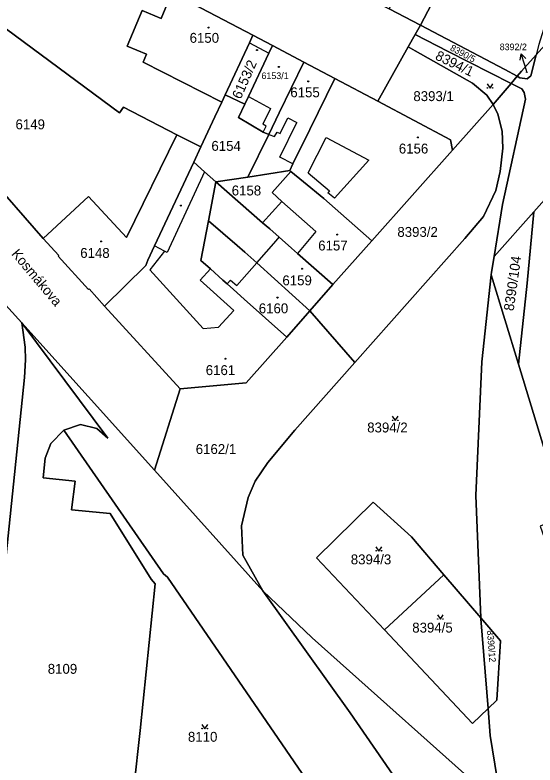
# Model space of a CAD drawing. Extents: x -596233 to -595156, y -1161235 to -1159375.
# Drawn here: x -595716.4 to -595627, y -1160032.8 to -1159904 of the extents above; entities that cross this region are included whole.
import ezdxf

# ---------------------------------------------------------------- set-up
doc = ezdxf.new("R2010")
doc.units = 0
for name, color, linetype in [('KN_CAR_KR', 7, 'Continuous'), ('KN_KULTURY', 7, 'Continuous'), ('KN_PARC_CIS_POM', 7, 'Continuous'), ('KN_PARC_CIS_POZ', 7, 'Continuous'), ('KN_PARC_CIS_STAV', 7, 'Continuous'), ('KN_PARC_PLOCHA', 7, 'Continuous'), ('KN_ULICE', 7, 'Continuous'), ('PARC_C_SIPKA', 7, 'Continuous'), ('parcely_l', 7, 'Continuous')]:
    doc.layers.add(name, color=color, linetype=linetype)

msp = doc.modelspace()

# ---------------------------------------------------------------- linework, layer by layer
at = {"layer": 'KN_CAR_KR'}
for points in [[(-595676.08, -1159908.78), (-595672.72, -1159910.56)], [(-595676.24, -1159918.02), (-595672.45, -1159920.06)], [(-595672.45, -1159920.06), (-595673.77, -1159922.77)], [(-595670.8, -1159924.37), (-595669.47, -1159921.67)], [(-595669.47, -1159921.67), (-595667.91, -1159922.51)], [(-595673.17, -1159923.1), (-595673.77, -1159922.77)], [(-595673.74, -1159924.13), (-595673.17, -1159923.1)], [(-595670.85, -1159928.46), (-595667.91, -1159922.51)], [(-595672.72, -1159924.53), (-595671.76, -1159924.91)], [(-595671.76, -1159924.91), (-595671.32, -1159924.14)], [(-595671.32, -1159924.14), (-595670.8, -1159924.37)], [(-595665.99, -1159931.13), (-595662.9, -1159925.07)], [(-595662.9, -1159925.07), (-595655.57, -1159928.98)], [(-595668.59, -1159929.58), (-595670.85, -1159928.46)], [(-595661.43, -1159935.48), (-595655.57, -1159928.98)], [(-595683.77, -1159930.98), (-595690.19, -1159944.82)], [(-595665.99, -1159931.13), (-595662.32, -1159934.22)], [(-595662.32, -1159934.22), (-595662.58, -1159934.57)], [(-595661.43, -1159935.48), (-595662.58, -1159934.57)], [(-595670.48, -1159936.02), (-595664.66, -1159941.22)], [(-595664.66, -1159941.22), (-595667.81, -1159944.96)], [(-595671.5, -1159942.82), (-595670.94, -1159942.19)], [(-595690.64, -1159944.58), (-595692.36, -1159943.68)], [(-595674.79, -1159946.56), (-595671.5, -1159942.82)], [(-595690.64, -1159944.58), (-595693.19, -1159947.78)], [(-595690.19, -1159944.82), (-595690.64, -1159944.58)], [(-595678.22, -1159950.45), (-595674.79, -1159946.56)], [(-595693.19, -1159947.78), (-595684.02, -1159957.85)], [(-595682.77, -1159947.63), (-595684.52, -1159949.55)], [(-595678.78, -1159954.76), (-595684.52, -1159949.55)], [(-595679.92, -1159950.19), (-595679.33, -1159949.54)], [(-595679.33, -1159949.54), (-595678.22, -1159950.45)], [(-595681.38, -1159957.62), (-595678.78, -1159954.76)], [(-595684.02, -1159957.85), (-595681.38, -1159957.62)]]:
    msp.add_lwpolyline(points, dxfattribs=at)
at = {"layer": 'KN_KULTURY'}
for points in [[(-595635.2318, -1159915.8416), (-595634.7318, -1159916.5916), (-595634.2318, -1159915.8416)], [(-595651.5218, -1159972.9216), (-595651.0218, -1159973.6716), (-595650.5218, -1159972.9216)], [(-595654.3318, -1159995.3216), (-595653.8318, -1159996.0716), (-595653.3318, -1159995.3216)], [(-595643.7718, -1160007.0316), (-595643.2718, -1160007.7816), (-595642.7718, -1160007.0316)], [(-595684.2418, -1160025.8416), (-595683.7418, -1160026.5916), (-595683.2418, -1160025.8416)]]:
    msp.add_lwpolyline(points, dxfattribs=at)
for centre, radius in [((-595683.1, -1159906.19), 0.09), ((-595683.1, -1159906.19), 0.0398), ((-595674.77, -1159910.06), 0.09), ((-595674.77, -1159910.06), 0.0398), ((-595671.02, -1159912.95), 0.09), ((-595671.02, -1159912.95), 0.0398), ((-595665.97, -1159915.42), 0.09), ((-595665.97, -1159915.42), 0.0398), ((-595635.182, -1159916.5414), 0.05), ((-595634.2826, -1159916.5414), 0.05), ((-595647.12, -1159925.05), 0.09), ((-595647.12, -1159925.05), 0.0398), ((-595687.84, -1159936.74), 0.09), ((-595687.84, -1159936.74), 0.0398), ((-595701.57, -1159942.9), 0.09), ((-595660.98, -1159941.73), 0.09), ((-595660.98, -1159941.73), 0.0398), ((-595701.57, -1159942.9), 0.0398), ((-595667.03, -1159947.59), 0.09), ((-595667.03, -1159947.59), 0.0398), ((-595671.25, -1159952.56), 0.09), ((-595671.25, -1159952.56), 0.0398), ((-595680.2, -1159963.05), 0.09), ((-595680.2, -1159963.05), 0.0398), ((-595651.472, -1159973.6214), 0.05), ((-595650.5726, -1159973.6214), 0.05), ((-595654.282, -1159996.0214), 0.05), ((-595653.3826, -1159996.0214), 0.05), ((-595643.722, -1160007.7314), 0.05), ((-595642.8226, -1160007.7314), 0.05), ((-595684.192, -1160026.5414), 0.05), ((-595683.2926, -1160026.5414), 0.05)]:
    msp.add_circle(centre, radius, dxfattribs=at)
at = {"layer": 'KN_PARC_PLOCHA'}
for points in [[(-595631.18, -1159876.31), (-595633.63, -1159880.96), (-595636.4, -1159886.23), (-595637.61, -1159888.53), (-595642.25, -1159897.33), (-595646.69, -1159905.75), (-595652.09, -1159902.94), (-595642.8, -1159885.79), (-595640.44, -1159880.6), (-595636.36, -1159873.58)], [(-595699.31, -1159877.81), (-595694.24, -1159880.51), (-595688.67, -1159883.46), (-595683.36, -1159886.29), (-595678.07, -1159889.1), (-595672.13, -1159892.27), (-595663.26, -1159896.99), (-595657.42, -1159900.17), (-595652.09, -1159902.94), (-595646.69, -1159905.75), (-595647.6, -1159907.38), (-595648.79, -1159909.49), (-595654.03, -1159918.84), (-595661.39, -1159914.95), (-595666.75, -1159912.12), (-595672.12, -1159909.29), (-595675.49, -1159907.51), (-595689.4, -1159900.16), (-595711.46, -1159888.65), (-595704.88, -1159874.86)], [(-595689.4, -1159900.16), (-595691.25, -1159904.62), (-595694.53, -1159903.26), (-595697.07, -1159909.38), (-595693.78, -1159910.74), (-595694.35, -1159912.12), (-595680.81, -1159918.98), (-595681.99, -1159921.5), (-595684.41, -1159926.68), (-595688.52, -1159924.6), (-595697.71, -1159919.85), (-595698.42, -1159920.81), (-595719.44, -1159905.29), (-595711.46, -1159888.65)], [(-595675.49, -1159907.51), (-595676.08, -1159908.78), (-595680.23, -1159917.74), (-595680.81, -1159918.98), (-595694.35, -1159912.12), (-595693.78, -1159910.74), (-595697.07, -1159909.38), (-595694.53, -1159903.26), (-595691.25, -1159904.62), (-595689.4, -1159900.16)], [(-595613.1, -1159980.75), (-595623.29, -1159985.44), (-595629.84, -1159963.95), (-595628.33, -1159950.09), (-595627.19, -1159937.8), (-595604.46, -1159912.25), (-595594.31, -1159900.77), (-595601.99, -1159920.05), (-595606.35, -1159931.37), (-595608.02, -1159937.11), (-595609.82, -1159944.94), (-595611.62, -1159957.4)], [(-595688.52, -1159924.6), (-595697.17, -1159942.22), (-595703.72, -1159935.2), (-595711.54, -1159942.38), (-595721.27, -1159931.28), (-595728.07, -1159923.89), (-595721.21, -1159909.11), (-595719.44, -1159905.29), (-595698.42, -1159920.81), (-595697.71, -1159919.85)], [(-595630.07, -1159914.54), (-595631.12, -1159915.77), (-595641.91, -1159910.28), (-595647.6, -1159907.38), (-595646.69, -1159905.75), (-595632.2, -1159913.38)], [(-595672.12, -1159909.29), (-595672.72, -1159910.56), (-595676.24, -1159918.02), (-595676.87, -1159919.31), (-595680.23, -1159917.74), (-595676.08, -1159908.78), (-595675.49, -1159907.51)], [(-595631.12, -1159915.77), (-595634.22, -1159919.42), (-595635.27, -1159917.82), (-595637.72, -1159915.75), (-595647.61, -1159910.16), (-595648.79, -1159909.49), (-595647.6, -1159907.38), (-595641.91, -1159910.28)], [(-595666.75, -1159912.12), (-595670.99, -1159920.85), (-595672.72, -1159924.53), (-595673.74, -1159924.13), (-595677.98, -1159921.62), (-595676.87, -1159919.31), (-595676.24, -1159918.02), (-595672.72, -1159910.56), (-595672.12, -1159909.29)], [(-595634.22, -1159919.42), (-595641.21, -1159927.25), (-595641.53, -1159925.44), (-595654.03, -1159918.84), (-595648.79, -1159909.49), (-595647.61, -1159910.16), (-595637.72, -1159915.75), (-595635.27, -1159917.82)], [(-595630.07, -1159914.54), (-595629.34, -1159913.68), (-595626.82, -1159910.86), (-595627.73, -1159914.45), (-595628.35, -1159914.98), (-595629.59, -1159914.8)], [(-595661.39, -1159914.95), (-595665.69, -1159923.7), (-595668.59, -1159929.58), (-595669.16, -1159930.75), (-595676.35, -1159931.85), (-595672.72, -1159924.53), (-595670.99, -1159920.85), (-595666.75, -1159912.12)], [(-595634.02, -1159945.51), (-595634.46, -1159948.18), (-595634.51, -1159948.65), (-595636.15, -1159963.57), (-595637.16, -1159986.54), (-595636.31, -1160007.55), (-595642.65, -1160000.17), (-595648.25, -1159993.65), (-595654.81, -1159987.68), (-595664.55, -1159997.21), (-595652.87, -1160009.57), (-595637.75, -1160025.67), (-595635.08, -1160023.12), (-595634.71, -1160027.75), (-595632.71, -1160040.02), (-595665.31, -1160010.99), (-595673.76, -1160002.89), (-595677.18, -1159996.79), (-595677.43, -1159991.71), (-595676.31, -1159986.86), (-595675.1, -1159984.08), (-595672.92, -1159980.89), (-595668.26, -1159975.33), (-595657.97, -1159963.7), (-595639.09, -1159942.43), (-595635.85, -1159938.61), (-595633.71, -1159934.18), (-595633.01, -1159930.92), (-595632.55, -1159926.92), (-595632.67, -1159923.99), (-595633.37, -1159921.07), (-595634.22, -1159919.42), (-595631.12, -1159915.77), (-595629.28, -1159916.71), (-595628.86, -1159917.31), (-595628.66, -1159918.46), (-595632.57, -1159936.59)], [(-595654.03, -1159918.84), (-595641.53, -1159925.44), (-595641.21, -1159927.25), (-595655.04, -1159942.78), (-595663.31, -1159935.55), (-595666.79, -1159932.69), (-595668.97, -1159930.91), (-595669.16, -1159930.75), (-595668.59, -1159929.58), (-595665.69, -1159923.7), (-595661.39, -1159914.95)], [(-595676.87, -1159919.31), (-595677.98, -1159921.62), (-595673.74, -1159924.13), (-595672.72, -1159924.53), (-595676.35, -1159931.85), (-595681.86, -1159932.69), (-595683.77, -1159930.98), (-595685.64, -1159929.31), (-595684.41, -1159926.68), (-595681.99, -1159921.5), (-595680.81, -1159918.98), (-595680.23, -1159917.74)], [(-595657.97, -1159963.7), (-595665.71, -1159954.83), (-595661.75, -1159950.32), (-595655.04, -1159942.78), (-595641.21, -1159927.25), (-595634.22, -1159919.42), (-595633.37, -1159921.07), (-595632.67, -1159923.99), (-595632.55, -1159926.92), (-595633.01, -1159930.92), (-595633.71, -1159934.18), (-595635.85, -1159938.61), (-595639.09, -1159942.43)], [(-595684.41, -1159926.68), (-595685.64, -1159929.31), (-595692.36, -1159943.68), (-595693.51, -1159946.14), (-595693.89, -1159947.01), (-595700.95, -1159954.02), (-595703.63, -1159951.06), (-595703.74, -1159951.16), (-595708.93, -1159945.43), (-595708.84, -1159945.34), (-595711.54, -1159942.38), (-595703.72, -1159935.2), (-595697.17, -1159942.22), (-595688.52, -1159924.6)], [(-595681.86, -1159932.69), (-595683.12, -1159939.34), (-595684.42, -1159946.17), (-595682.77, -1159947.63), (-595680.62, -1159949.56), (-595679.92, -1159950.19), (-595678.81, -1159951.15), (-595677, -1159952.79), (-595669.66, -1159959.34), (-595676.66, -1159967.16), (-595687.99, -1159968.24), (-595700.95, -1159954.02), (-595693.89, -1159947.01), (-595693.51, -1159946.14), (-595692.36, -1159943.68), (-595685.64, -1159929.31), (-595683.77, -1159930.98)], [(-595668.97, -1159930.91), (-595672.14, -1159934.53), (-595670.48, -1159936.02), (-595673.8, -1159939.69), (-595681.86, -1159932.69), (-595676.35, -1159931.85), (-595669.16, -1159930.75)], [(-595655.04, -1159942.78), (-595661.75, -1159950.32), (-595667.81, -1159944.96), (-595668.82, -1159944.07), (-595670.94, -1159942.19), (-595672.58, -1159940.74), (-595673.8, -1159939.69), (-595670.48, -1159936.02), (-595672.14, -1159934.53), (-595668.97, -1159930.91), (-595666.79, -1159932.69), (-595663.31, -1159935.55)], [(-595673.8, -1159939.69), (-595672.58, -1159940.74), (-595670.94, -1159942.19), (-595668.82, -1159944.07), (-595667.81, -1159944.96), (-595661.75, -1159950.32), (-595665.71, -1159954.83), (-595674.79, -1159946.56), (-595676.87, -1159944.76), (-595678.18, -1159943.62), (-595683.12, -1159939.34), (-595681.86, -1159932.69)], [(-595629.84, -1159963.95), (-595634.51, -1159948.65), (-595634.46, -1159948.18), (-595634.02, -1159945.51), (-595627.19, -1159937.8), (-595628.33, -1159950.09)], [(-595665.71, -1159954.83), (-595669.66, -1159959.34), (-595677, -1159952.79), (-595678.81, -1159951.15), (-595679.92, -1159950.19), (-595680.62, -1159949.56), (-595682.77, -1159947.63), (-595684.42, -1159946.17), (-595683.12, -1159939.34), (-595678.18, -1159943.62), (-595676.87, -1159944.76), (-595674.79, -1159946.56)], [(-595657.97, -1159963.7), (-595668.26, -1159975.33), (-595672.92, -1159980.89), (-595675.1, -1159984.08), (-595676.31, -1159986.86), (-595677.43, -1159991.71), (-595677.18, -1159996.79), (-595673.76, -1160002.89), (-595692.41, -1159982.17), (-595687.99, -1159968.24), (-595676.66, -1159967.16), (-595669.66, -1159959.34), (-595665.71, -1159954.83)], [(-595707.96, -1159975.33), (-595710.19, -1159977.62), (-595711.17, -1159980.12), (-595711.52, -1159983.48), (-595706.01, -1159984.08), (-595706.64, -1159988.96), (-595699.98, -1159989.62), (-595692.93, -1160000.87), (-595692.29, -1160001.72), (-595694.86, -1160026.87), (-595697.01, -1160046.55), (-595695.91, -1160046.67), (-595695.98, -1160047.27), (-595722.85, -1160044.51), (-595714.7, -1159966.24), (-595714.56, -1159963.21), (-595714.61, -1159961.07), (-595715.2, -1159956.86), (-595700.41, -1159976.66), (-595702.29, -1159975.03), (-595705.09, -1159974.35)], [(-595663.65, -1160039.21), (-595678.3, -1160037.6), (-595679.51, -1160049.05), (-595695.98, -1160047.27), (-595695.91, -1160046.67), (-595697.01, -1160046.55), (-595694.86, -1160026.87), (-595692.29, -1160001.72), (-595692.93, -1160000.87), (-595699.98, -1159989.62), (-595706.64, -1159988.96), (-595706.01, -1159984.08), (-595711.52, -1159983.48), (-595711.17, -1159980.12), (-595710.19, -1159977.62), (-595707.96, -1159975.33), (-595690.82, -1159999.97), (-595690.15, -1160000.55)], [(-595642.65, -1160000.17), (-595652.87, -1160009.57), (-595664.55, -1159997.21), (-595654.81, -1159987.68), (-595648.25, -1159993.65)], [(-595636.31, -1160007.55), (-595636.3, -1160007.69), (-595635.08, -1160023.12), (-595637.75, -1160025.67), (-595652.87, -1160009.57), (-595642.65, -1160000.17)], [(-595632.71, -1160040.02), (-595632.45, -1160042.31), (-595633.09, -1160043.93), (-595634.35, -1160047.07), (-595637, -1160049.68), (-595645.18, -1160052.97), (-595646.15, -1160048.08), (-595647.28, -1160043.59), (-595650.35, -1160036.05), (-595658.77, -1160023.84), (-595673.76, -1160002.89), (-595665.31, -1160010.99)], [(-595635.08, -1160023.12), (-595636.3, -1160007.69), (-595636.31, -1160007.55), (-595632.95, -1160011.46), (-595633.55, -1160021.67)]]:
    msp.add_lwpolyline(points, close=True, dxfattribs=at)
for points in [[(-595594.31, -1159900.77), (-595604.46, -1159912.25), (-595627.19, -1159937.8), (-595634.02, -1159945.51), (-595632.57, -1159936.59), (-595628.66, -1159918.46), (-595628.86, -1159917.31), (-595629.28, -1159916.71), (-595631.12, -1159915.77), (-595630.07, -1159914.54), (-595629.59, -1159914.8), (-595628.35, -1159914.98), (-595627.73, -1159914.45), (-595626.82, -1159910.86), (-595597.7, -1159878.37)], [(-595618.55, -1159884.06), (-595626.36, -1159909.07), (-595626.82, -1159910.86), (-595629.34, -1159913.68), (-595630.07, -1159914.54), (-595632.2, -1159913.38), (-595646.69, -1159905.75), (-595642.25, -1159897.33)], [(-595750.71, -1159898.93), (-595740.64, -1159909.99), (-595728.07, -1159923.89), (-595721.27, -1159931.28), (-595711.54, -1159942.38), (-595708.84, -1159945.34), (-595708.93, -1159945.43), (-595703.74, -1159951.16), (-595703.63, -1159951.06), (-595700.95, -1159954.02), (-595687.99, -1159968.24), (-595692.41, -1159982.17), (-595715.2, -1159956.86), (-595756.54, -1159911.37), (-595760.98, -1159906.52), (-595778.41, -1159887.46)], [(-595756.54, -1159911.37), (-595715.2, -1159956.86), (-595714.61, -1159961.07), (-595714.56, -1159963.21), (-595714.7, -1159966.24), (-595722.85, -1160044.51)], [(-595632.71, -1160040.02), (-595634.71, -1160027.75), (-595635.08, -1160023.12), (-595633.55, -1160021.67), (-595632.95, -1160011.46), (-595636.31, -1160007.55), (-595637.16, -1159986.54), (-595636.15, -1159963.57), (-595634.51, -1159948.65), (-595629.84, -1159963.95), (-595623.29, -1159985.44), (-595621.91, -1159989.98), (-595626.1, -1159991.79), (-595623.47, -1159999.22), (-595612.78, -1159994.22), (-595607.62, -1159991.8), (-595607.62, -1159996.33), (-595612.55, -1159998.76), (-595621.98, -1160003.42), (-595618.16, -1160014.22), (-595616.19, -1160019.78), (-595612.54, -1160030.12), (-595610.47, -1160035.3)], [(-595663.65, -1160039.21), (-595690.15, -1160000.55), (-595690.82, -1159999.97), (-595707.96, -1159975.33), (-595705.09, -1159974.35), (-595702.29, -1159975.03), (-595700.41, -1159976.66), (-595715.2, -1159956.86), (-595692.41, -1159982.17), (-595673.76, -1160002.89), (-595658.77, -1160023.84), (-595650.35, -1160036.05)]]:
    msp.add_lwpolyline(points, dxfattribs=at)
at = {"layer": 'PARC_C_SIPKA'}
for points in [[(-595629.5481, -1159911.8047), (-595629.3685, -1159910.7012), (-595628.5934, -1159911.5069)], [(-595628.35, -1159913.96), (-595628.77, -1159912.62), (-595629.3685, -1159910.7012)]]:
    msp.add_lwpolyline(points, dxfattribs=at)
at = {"layer": 'parcely_l'}
for points in [[(-595646.69, -1159905.75), (-595642.25, -1159897.33)], [(-595689.4, -1159900.16), (-595691.25, -1159904.62), (-595694.53, -1159903.26), (-595697.07, -1159909.38), (-595693.78, -1159910.74), (-595694.35, -1159912.12), (-595680.81, -1159918.98)], [(-595689.4, -1159900.16), (-595675.49, -1159907.51)], [(-595594.31, -1159900.77), (-595604.46, -1159912.25), (-595627.19, -1159937.8)], [(-595646.69, -1159905.75), (-595652.09, -1159902.94)], [(-595688.52, -1159924.6), (-595697.71, -1159919.85), (-595698.42, -1159920.81), (-595719.44, -1159905.29)], [(-595715.2, -1159956.86), (-595756.54, -1159911.37), (-595760.98, -1159906.52)], [(-595647.6, -1159907.38), (-595646.69, -1159905.75)], [(-595646.69, -1159905.75), (-595632.2, -1159913.38), (-595630.07, -1159914.54)], [(-595675.49, -1159907.51), (-595676.08, -1159908.78), (-595680.23, -1159917.74)], [(-595672.12, -1159909.29), (-595675.49, -1159907.51)], [(-595648.79, -1159909.49), (-595647.6, -1159907.38)], [(-595631.12, -1159915.77), (-595641.91, -1159910.28), (-595647.6, -1159907.38)], [(-595672.12, -1159909.29), (-595672.72, -1159910.56), (-595676.24, -1159918.02), (-595676.87, -1159919.31)], [(-595666.75, -1159912.12), (-595672.12, -1159909.29)], [(-595654.03, -1159918.84), (-595648.79, -1159909.49)], [(-595634.22, -1159919.42), (-595635.27, -1159917.82), (-595637.72, -1159915.75), (-595647.61, -1159910.16), (-595648.79, -1159909.49)], [(-595630.07, -1159914.54), (-595629.59, -1159914.8), (-595628.35, -1159914.98), (-595627.73, -1159914.45), (-595626.82, -1159910.86)], [(-595626.82, -1159910.86), (-595629.34, -1159913.68), (-595630.07, -1159914.54)], [(-595672.72, -1159924.53), (-595670.99, -1159920.85), (-595666.75, -1159912.12)], [(-595666.75, -1159912.12), (-595661.39, -1159914.95)], [(-595661.39, -1159914.95), (-595665.69, -1159923.7), (-595668.59, -1159929.58), (-595669.16, -1159930.75)], [(-595654.03, -1159918.84), (-595661.39, -1159914.95)], [(-595631.12, -1159915.77), (-595634.22, -1159919.42)], [(-595634.02, -1159945.51), (-595632.57, -1159936.59), (-595628.66, -1159918.46), (-595628.86, -1159917.31), (-595629.28, -1159916.71), (-595631.12, -1159915.77)], [(-595630.07, -1159914.54), (-595631.12, -1159915.77)], [(-595680.81, -1159918.98), (-595680.23, -1159917.74)], [(-595680.23, -1159917.74), (-595676.87, -1159919.31)], [(-595684.41, -1159926.68), (-595681.99, -1159921.5), (-595680.81, -1159918.98)], [(-595676.87, -1159919.31), (-595677.98, -1159921.62), (-595673.74, -1159924.13), (-595672.72, -1159924.53)], [(-595634.22, -1159919.42), (-595633.37, -1159921.07), (-595632.67, -1159923.99), (-595632.55, -1159926.92), (-595633.01, -1159930.92), (-595633.71, -1159934.18), (-595635.85, -1159938.61), (-595639.09, -1159942.43), (-595657.97, -1159963.7)], [(-595641.21, -1159927.25), (-595641.53, -1159925.44), (-595654.03, -1159918.84)], [(-595634.22, -1159919.42), (-595641.21, -1159927.25)], [(-595728.07, -1159923.89), (-595721.27, -1159931.28), (-595711.54, -1159942.38)], [(-595711.54, -1159942.38), (-595703.72, -1159935.2), (-595697.17, -1159942.22), (-595688.52, -1159924.6)], [(-595684.41, -1159926.68), (-595688.52, -1159924.6)], [(-595672.72, -1159924.53), (-595676.35, -1159931.85)], [(-595685.64, -1159929.31), (-595684.41, -1159926.68)], [(-595655.04, -1159942.78), (-595641.21, -1159927.25)], [(-595700.95, -1159954.02), (-595693.89, -1159947.01), (-595693.51, -1159946.14), (-595692.36, -1159943.68), (-595685.64, -1159929.31)], [(-595681.86, -1159932.69), (-595683.77, -1159930.98), (-595685.64, -1159929.31)], [(-595676.35, -1159931.85), (-595669.16, -1159930.75)], [(-595668.97, -1159930.91), (-595672.14, -1159934.53), (-595670.48, -1159936.02), (-595673.8, -1159939.69)], [(-595669.16, -1159930.75), (-595668.97, -1159930.91)], [(-595668.97, -1159930.91), (-595666.79, -1159932.69), (-595663.31, -1159935.55), (-595655.04, -1159942.78)], [(-595681.86, -1159932.69), (-595676.35, -1159931.85)], [(-595681.86, -1159932.69), (-595683.12, -1159939.34)], [(-595673.8, -1159939.69), (-595681.86, -1159932.69)], [(-595627.19, -1159937.8), (-595634.02, -1159945.51)], [(-595627.19, -1159937.8), (-595628.33, -1159950.09), (-595629.84, -1159963.95)], [(-595683.12, -1159939.34), (-595684.42, -1159946.17), (-595682.77, -1159947.63), (-595680.62, -1159949.56), (-595679.92, -1159950.19), (-595678.81, -1159951.15), (-595677, -1159952.79), (-595669.66, -1159959.34)], [(-595683.12, -1159939.34), (-595678.18, -1159943.62), (-595676.87, -1159944.76), (-595674.79, -1159946.56), (-595665.71, -1159954.83)], [(-595661.75, -1159950.32), (-595667.81, -1159944.96), (-595668.82, -1159944.07), (-595670.94, -1159942.19), (-595672.58, -1159940.74), (-595673.8, -1159939.69)], [(-595711.54, -1159942.38), (-595708.84, -1159945.34), (-595708.93, -1159945.43), (-595703.74, -1159951.16), (-595703.63, -1159951.06), (-595700.95, -1159954.02)], [(-595661.75, -1159950.32), (-595655.04, -1159942.78)], [(-595634.51, -1159948.65), (-595634.46, -1159948.18), (-595634.02, -1159945.51)], [(-595634.51, -1159948.65), (-595636.15, -1159963.57), (-595637.16, -1159986.54), (-595636.31, -1160007.55)], [(-595629.84, -1159963.95), (-595634.51, -1159948.65)], [(-595665.71, -1159954.83), (-595661.75, -1159950.32)], [(-595700.95, -1159954.02), (-595687.99, -1159968.24)], [(-595669.66, -1159959.34), (-595665.71, -1159954.83)], [(-595665.71, -1159954.83), (-595657.97, -1159963.7)], [(-595715.2, -1159956.86), (-595714.61, -1159961.07), (-595714.56, -1159963.21), (-595714.7, -1159966.24), (-595722.85, -1160044.51), (-595695.98, -1160047.27)], [(-595692.41, -1159982.17), (-595715.2, -1159956.86)], [(-595707.96, -1159975.33), (-595705.09, -1159974.35), (-595702.29, -1159975.03), (-595700.41, -1159976.66), (-595715.2, -1159956.86)], [(-595687.99, -1159968.24), (-595676.66, -1159967.16), (-595669.66, -1159959.34)], [(-595657.97, -1159963.7), (-595668.26, -1159975.33), (-595672.92, -1159980.89), (-595675.1, -1159984.08), (-595676.31, -1159986.86), (-595677.43, -1159991.71), (-595677.18, -1159996.79), (-595673.76, -1160002.89)], [(-595623.29, -1159985.44), (-595629.84, -1159963.95)], [(-595687.99, -1159968.24), (-595692.41, -1159982.17)], [(-595707.96, -1159975.33), (-595710.19, -1159977.62), (-595711.17, -1159980.12), (-595711.52, -1159983.48), (-595706.01, -1159984.08), (-595706.64, -1159988.96), (-595699.98, -1159989.62), (-595692.93, -1160000.87), (-595692.29, -1160001.72), (-595694.86, -1160026.87), (-595697.01, -1160046.55), (-595695.91, -1160046.67), (-595695.98, -1160047.27)], [(-595663.65, -1160039.21), (-595690.15, -1160000.55), (-595690.82, -1159999.97), (-595707.96, -1159975.33)], [(-595673.76, -1160002.89), (-595692.41, -1159982.17)], [(-595642.65, -1160000.17), (-595648.25, -1159993.65), (-595654.81, -1159987.68), (-595664.55, -1159997.21), (-595652.87, -1160009.57)], [(-595652.87, -1160009.57), (-595642.65, -1160000.17)], [(-595642.65, -1160000.17), (-595636.31, -1160007.55)], [(-595645.18, -1160052.97), (-595646.15, -1160048.08), (-595647.28, -1160043.59), (-595650.35, -1160036.05), (-595658.77, -1160023.84), (-595673.76, -1160002.89)], [(-595673.76, -1160002.89), (-595665.31, -1160010.99), (-595632.71, -1160040.02)], [(-595636.31, -1160007.55), (-595636.3, -1160007.69), (-595635.08, -1160023.12)], [(-595635.08, -1160023.12), (-595633.55, -1160021.67), (-595632.95, -1160011.46), (-595636.31, -1160007.55)], [(-595635.08, -1160023.12), (-595637.75, -1160025.67), (-595652.87, -1160009.57)], [(-595635.08, -1160023.12), (-595634.71, -1160027.75), (-595632.71, -1160040.02)]]:
    msp.add_lwpolyline(points, dxfattribs=at)

# ---------------------------------------------------------------- texts
at = {"layer": 'KN_PARC_CIS_POM'}
msp.add_text('8392/2', height=0.1, dxfattribs=at).set_placement((-595628.6333, -1159913.96))
at = {"layer": 'KN_PARC_CIS_POZ'}
for s, height, rotation, p in [('8390/5', 1.14, 331.509073, (-595641.7088, -1159910.0192)), ('8394/1', 1.7, 333.74846, (-595644.2898, -1159911.5795)), ('8390/104', 1.7, 81.929955, (-595630.6948, -1159954.9221)), ('8390/12', 1.14, 274.375357, (-595635.2699, -1160009.7111))]:
    msp.add_text(s, height=height, rotation=rotation, dxfattribs=at).set_placement(p)
for s, height, p in [('8392/2', 1.14, (-595633.07, -1159910.07)), ('8393/1', 1.7, (-595647.9066, -1159918.81)), ('6149', 1.7, (-595716.2666, -1159923.65)), ('6154', 1.7, (-595682.6066, -1159927.35)), ('6158', 1.7, (-595679.1166, -1159935.01)), ('8393/2', 1.7, (-595650.6566, -1159942.12)), ('8394/2', 1.7, (-595655.8366, -1159975.7)), ('6162/1', 1.7, (-595685.2966, -1159979.41)), ('8394/3', 1.7, (-595658.6566, -1159998.35)), ('8394/5', 1.7, (-595648.0966, -1160010.06)), ('8109', 1.7, (-595710.7266, -1160017.14)), ('8110', 1.7, (-595686.6366, -1160028.81))]:
    msp.add_text(s, height=height, dxfattribs=at).set_placement(p)
at = {"layer": 'KN_PARC_CIS_STAV'}
for s, height, p in [('6150', 1.7, (-595686.3466, -1159908.8)), ('6153/1', 1.14, (-595674, -1159915.03)), ('6155', 1.7, (-595669.0466, -1159918.15)), ('6156', 1.7, (-595650.4066, -1159927.81)), ('6157', 1.7, (-595664.2566, -1159944.46)), ('6148', 1.7, (-595705.1466, -1159945.73)), ('6159', 1.7, (-595670.4066, -1159950.44)), ('6160', 1.7, (-595674.4666, -1159955.24)), ('6161', 1.7, (-595683.5766, -1159965.85))]:
    msp.add_text(s, height=height, dxfattribs=at).set_placement(p)
msp.add_text('6153/2', height=1.7, rotation=65.943844, dxfattribs=at).set_placement((-595677.5834, -1159918.5983))
at = {"layer": 'KN_ULICE'}
msp.add_text('Kosmákova', height=1.7, rotation=310.020762, dxfattribs=at).set_placement((-595717.0672, -1159945.0986))

doc.saveas('drawing.dxf')
